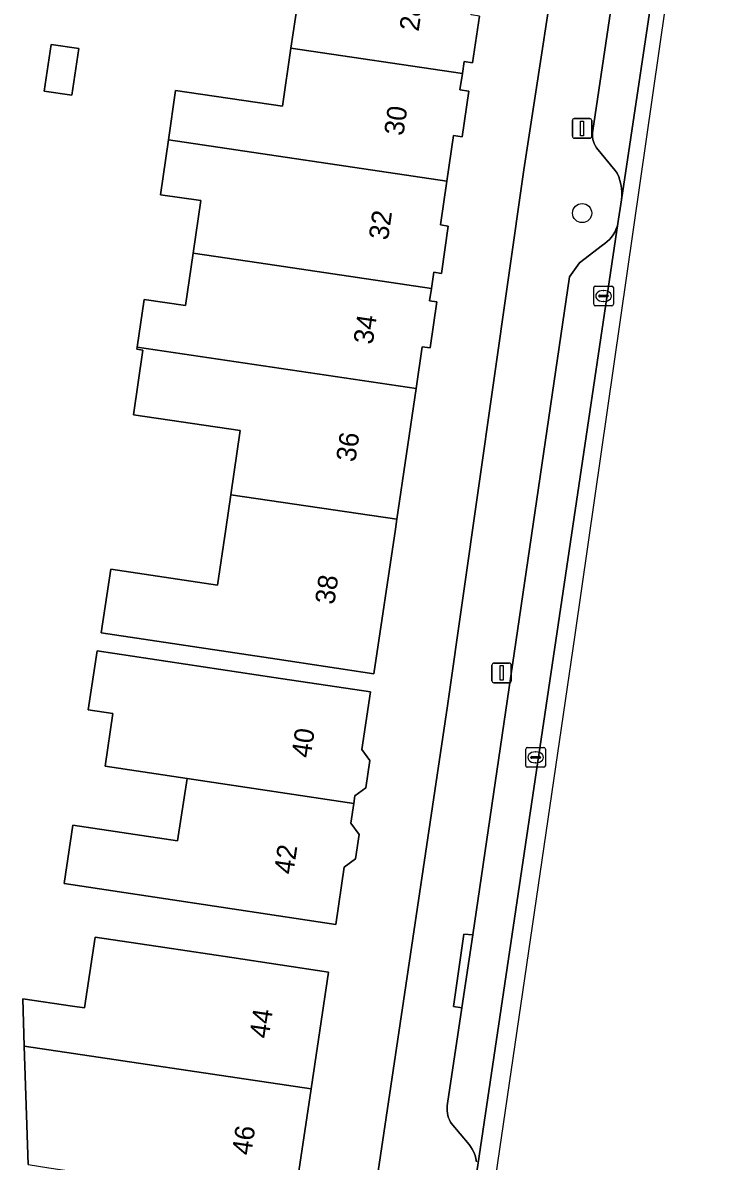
# Model space of a CAD drawing. Extents: x 161692 to 162379, y 380760 to 381678.
# Drawn here: x 162309.7 to 162344.9, y 381467.7 to 381525.9 of the extents above; entities that cross this region are included whole.
import ezdxf

# ---------------------------------------------------------------- set-up
doc = ezdxf.new("R2010")
doc.units = 0
for name, color, linetype in [('IMGEO_Boom', 7, 'Continuous'), ('IMGEO_Erf', 7, 'Continuous'), ('IMGEO_Kolk', 7, 'Continuous'), ('IMGEO_Lichtmast', 7, 'Continuous'), ('IMGEO_Pand', 7, 'Continuous'), ('IMGEO_Pand_nummerreeks', 7, 'Continuous'), ('IMGEO_Parkeervlak_open', 7, 'Continuous'), ('IMGEO_Rijbaan_lokaal_gesloten', 7, 'Continuous'), ('IMGEO_Voetpad_open', 7, 'Continuous')]:
    doc.layers.add(name, color=color, linetype=linetype)

msp = doc.modelspace()

# ---------------------------------------------------------------- linework, layer by layer
at = {"layer": 'IMGEO_Boom'}
msp.add_circle((162338.294, 381516.141), 0.489, dxfattribs=at)
at = {"layer": 'IMGEO_Erf'}
for points in [[(162325.748, 381452.933), (162331.415, 381490.978), (162335.31, 381518.353), (162339.507, 381545.608)], [(162333.052, 381526.203), (162332.703, 381523.82), (162332.271, 381523.883), (162332.181, 381523.268), (162332.058, 381522.433), (162332.508, 381522.367), (162332.167, 381520.036), (162331.729, 381520.1), (162331.389, 381517.775), (162331.061, 381515.538), (162331.461, 381515.48), (162331.106, 381513.058), (162330.716, 381513.115), (162330.596, 381512.296), (162330.503, 381511.662), (162330.879, 381511.607), (162330.534, 381509.252), (162330.135, 381509.31), (162329.821, 381507.187), (162328.832, 381500.504), (162328.757, 381500), (162327.663, 381492.613), (162322.719, 381493.355), (162313.743, 381494.702), (162314.232, 381497.962), (162319.673, 381497.146), (162320.095, 381500), (162320.355, 381501.758), (162320.84, 381505.038), (162315.379, 381505.839), (162315.863, 381509.141), (162315.552, 381509.186), (162315.568, 381509.295), (162315.925, 381511.73), (162318.038, 381511.42), (162318.43, 381514.096), (162318.826, 381516.777), (162316.758, 381517.08), (162317.168, 381519.879), (162317.537, 381522.393), (162322.991, 381521.594), (162323.426, 381524.563), (162323.771, 381526.915)], [(162310.009, 381467.544), (162309.812, 381473.603), (162309.733, 381476.019), (162312.275, 381475.638), (162312.882, 381475.547), (162313.424, 381479.163), (162316.982, 381478.629), (162320.402, 381478.116), (162325.346, 381477.375), (162324.451, 381471.409), (162323.566, 381465.512)]]:
    msp.add_lwpolyline(points, dxfattribs=at)
for points in [[(162310.83, 381522.37), (162311.179, 381524.753), (162312.588, 381524.546), (162312.238, 381522.164)], [(162313.077, 381490.774), (162313.529, 381493.782), (162322.544, 381492.43), (162327.488, 381491.688), (162327.047, 381488.75), (162327.461, 381488.19), (162327.251, 381486.793), (162326.694, 381486.382), (162326.634, 381485.981), (162326.485, 381484.987), (162326.91, 381484.412), (162326.722, 381483.154), (162326.148, 381482.73), (162325.71, 381479.814), (162320.766, 381480.556), (162311.847, 381481.894), (162312.295, 381484.881), (162317.642, 381484.079), (162318.12, 381487.263), (162313.932, 381487.894), (162314.337, 381490.585)]]:
    msp.add_lwpolyline(points, close=True, dxfattribs=at)
at = {"layer": 'IMGEO_Kolk'}
for p, q in [((162338.887, 381511.481), (162338.887, 381512.333)), ((162338.962, 381512.407), (162339.814, 381512.407)), ((162339.888, 381512.333), (162339.888, 381511.481)), ((162339.146, 381511.901), (162339.146, 381511.913)), ((162339.584, 381511.864), (162339.186, 381511.864)), ((162339.189, 381511.95), (162339.587, 381511.95)), ((162339.398, 381511.627), (162339.373, 381511.627)), ((162339.375, 381512.187), (162339.4, 381512.187)), ((162339.63, 381511.913), (162339.63, 381511.901)), ((162339.814, 381511.407), (162338.962, 381511.407)), ((162335.419, 381487.919), (162335.419, 381488.771)), ((162335.494, 381488.845), (162336.346, 381488.845)), ((162335.721, 381488.388), (162336.119, 381488.388)), ((162335.907, 381488.625), (162335.932, 381488.625)), ((162336.42, 381488.771), (162336.42, 381487.919)), ((162336.346, 381487.845), (162335.494, 381487.845)), ((162335.678, 381488.339), (162335.678, 381488.351)), ((162336.116, 381488.302), (162335.718, 381488.302)), ((162335.93, 381488.065), (162335.905, 381488.065)), ((162336.162, 381488.351), (162336.162, 381488.339))]:
    msp.add_line(p, q, dxfattribs=at)
for points in [[(162338.887, 381511.481), (162338.887, 381512.333)], [(162338.962, 381512.407), (162339.814, 381512.407)], [(162339.888, 381512.333), (162339.888, 381511.481)], [(162339.814, 381511.407), (162338.962, 381511.407)], [(162335.419, 381487.919), (162335.419, 381488.771)], [(162335.494, 381488.845), (162336.346, 381488.845)], [(162336.42, 381488.771), (162336.42, 381487.919)], [(162336.346, 381487.845), (162335.494, 381487.845)]]:
    msp.add_lwpolyline(points, dxfattribs=at)
for centre, radius, start, end in [((162338.964, 381512.331), 0.0765, 91.55205, 178.44795), ((162338.964, 381512.331), 0.0765, 91.55205, 178.44795), ((162339.812, 381512.331), 0.0765, 1.55205, 88.44795), ((162339.812, 381512.331), 0.0765, 1.55205, 88.44795), ((162339.186, 381511.91), 0.0403, 85.87752, 175.75265), ((162339.183, 381511.9), 0.0366, 178.93798, 274.71019), ((162339.587, 381511.907), 0.043, 264.86636, 352.45326), ((162339.591, 381511.912), 0.0386, 1.73085, 96.63898), ((162338.964, 381511.483), 0.0765, 181.55205, 268.44795), ((162338.964, 381511.483), 0.0765, 181.55205, 268.44795), ((162339.812, 381511.483), 0.0765, 271.55205, 358.44795), ((162339.812, 381511.483), 0.0765, 271.55205, 358.44795), ((162335.496, 381488.769), 0.0765, 91.55205, 178.44795), ((162335.496, 381488.769), 0.0765, 91.55205, 178.44795), ((162335.718, 381488.348), 0.0403, 85.87752, 175.75265), ((162336.123, 381488.35), 0.0386, 1.73085, 96.63898), ((162336.344, 381488.769), 0.0765, 1.55205, 88.44795), ((162336.344, 381488.769), 0.0765, 1.55205, 88.44795), ((162335.496, 381487.921), 0.0765, 181.55205, 268.44795), ((162335.496, 381487.921), 0.0765, 181.55205, 268.44795), ((162335.715, 381488.338), 0.0366, 178.93798, 274.71019), ((162336.119, 381488.345), 0.043, 264.86636, 352.45326), ((162336.344, 381487.921), 0.0765, 271.55205, 358.44795), ((162336.344, 381487.921), 0.0765, 271.55205, 358.44795)]:
    msp.add_arc(centre, radius, start, end, dxfattribs=at)
for centre, major_axis, ratio, start_param, end_param in [((162339.374, 381511.907), (-0.387, 0.002), 0.722429, 4.712389, 7.853982), ((162339.399, 381511.907), (-0.39, 0.002), 0.717154, 1.570796, 4.712389), ((162335.906, 381488.345), (-0.387, 0.002), 0.722429, 4.712389, 7.853982), ((162335.931, 381488.345), (-0.39, 0.002), 0.717154, 1.570796, 4.712389)]:
    msp.add_ellipse(centre, major_axis=major_axis, ratio=ratio, start_param=start_param, end_param=end_param, dxfattribs=at)
at = {"layer": 'IMGEO_Lichtmast'}
for p, q in [((162337.895, 381520.966), (162338.685, 381520.966)), ((162338.685, 381520.966), (162337.895, 381520.966)), ((162337.795, 381520.066), (162337.795, 381520.866)), ((162337.795, 381520.866), (162337.795, 381520.066)), ((162338.785, 381520.866), (162338.785, 381520.066)), ((162338.785, 381520.066), (162338.785, 381520.866)), ((162338.685, 381519.966), (162337.895, 381519.966)), ((162337.895, 381519.966), (162338.685, 381519.966)), ((162333.686, 381492.255), (162333.686, 381493.055)), ((162333.686, 381493.055), (162333.686, 381492.255)), ((162333.786, 381493.155), (162334.576, 381493.155)), ((162334.576, 381493.155), (162333.786, 381493.155)), ((162334.676, 381493.055), (162334.676, 381492.255)), ((162334.676, 381492.255), (162334.676, 381493.055)), ((162334.576, 381492.155), (162333.786, 381492.155)), ((162333.786, 381492.155), (162334.576, 381492.155))]:
    msp.add_line(p, q, dxfattribs=at)
for points in [[(162338.215, 381520.841), (162338.365, 381520.841), (162338.365, 381520.091), (162338.215, 381520.091), (162338.215, 381520.841)], [(162334.106, 381493.03), (162334.256, 381493.03), (162334.256, 381492.28), (162334.106, 381492.28), (162334.106, 381493.03)]]:
    msp.add_lwpolyline(points, dxfattribs=at)
for centre, start, end in [((162337.895, 381520.866), 90, 180), ((162337.895, 381520.866), 90, 180), ((162338.685, 381520.866), 0, 90), ((162338.685, 381520.866), 360, 90), ((162337.895, 381520.066), 180, 270), ((162337.895, 381520.066), 180, 270), ((162338.685, 381520.066), 270, 0), ((162338.685, 381520.066), 270, 0), ((162333.786, 381493.055), 90, 180), ((162333.786, 381493.055), 90, 180), ((162334.576, 381493.055), 0, 90), ((162334.576, 381493.055), 360, 90), ((162333.786, 381492.255), 180, 270), ((162333.786, 381492.255), 180, 270), ((162334.576, 381492.255), 270, 0), ((162334.576, 381492.255), 270, 0)]:
    msp.add_arc(centre, 0.1, start, end, dxfattribs=at)
at = {"layer": 'IMGEO_Pand'}
for points in [[(162318.736, 381530.623), (162318.31, 381527.716), (162323.771, 381526.915), (162323.426, 381524.563), (162332.181, 381523.268), (162332.271, 381523.883), (162332.703, 381523.82), (162333.052, 381526.203), (162332.633, 381526.265), (162332.963, 381528.518)], [(162310.83, 381522.37), (162312.238, 381522.164), (162312.588, 381524.546), (162311.179, 381524.753)], [(162317.168, 381519.879), (162331.389, 381517.775), (162331.729, 381520.1), (162332.167, 381520.036), (162332.508, 381522.367), (162332.058, 381522.433), (162332.181, 381523.268), (162323.426, 381524.563), (162322.991, 381521.594), (162317.537, 381522.393)], [(162331.389, 381517.775), (162317.168, 381519.879), (162316.758, 381517.08), (162318.826, 381516.777), (162318.43, 381514.096), (162321.783, 381513.6), (162330.596, 381512.296), (162330.716, 381513.115), (162331.106, 381513.058), (162331.461, 381515.48), (162331.061, 381515.538)], [(162330.596, 381512.296), (162321.783, 381513.6), (162318.43, 381514.096), (162318.038, 381511.42), (162315.925, 381511.73), (162315.568, 381509.295), (162329.821, 381507.187), (162330.135, 381509.31), (162330.534, 381509.252), (162330.879, 381511.607), (162330.503, 381511.662)], [(162328.832, 381500.504), (162329.821, 381507.187), (162315.568, 381509.295), (162315.552, 381509.186), (162315.863, 381509.141), (162315.379, 381505.839), (162320.84, 381505.038), (162320.355, 381501.758)], [(162328.832, 381500.504), (162320.355, 381501.758), (162320.095, 381500), (162319.673, 381497.146), (162314.232, 381497.962), (162313.743, 381494.702), (162322.719, 381493.355), (162327.663, 381492.613), (162328.757, 381500)], [(162313.077, 381490.774), (162314.337, 381490.585), (162313.932, 381487.894), (162318.12, 381487.263), (162326.634, 381485.981), (162326.694, 381486.382), (162327.251, 381486.793), (162327.461, 381488.19), (162327.047, 381488.75), (162327.488, 381491.688), (162322.544, 381492.43), (162313.529, 381493.782)], [(162318.12, 381487.263), (162317.642, 381484.079), (162312.295, 381484.881), (162311.847, 381481.894), (162320.766, 381480.556), (162325.71, 381479.814), (162326.148, 381482.73), (162326.722, 381483.154), (162326.91, 381484.412), (162326.485, 381484.987), (162326.634, 381485.981)], [(162325.346, 381477.375), (162320.402, 381478.116), (162316.982, 381478.629), (162313.424, 381479.163), (162312.882, 381475.547), (162312.275, 381475.638), (162309.733, 381476.019), (162309.812, 381473.603), (162324.451, 381471.409)], [(162324.451, 381471.409), (162309.812, 381473.603), (162310.009, 381467.544), (162311.067, 381467.385), (162315.118, 381466.778), (162315.477, 381466.724), (162323.566, 381465.512)]]:
    msp.add_lwpolyline(points, close=True, dxfattribs=at)
at = {"layer": 'IMGEO_Parkeervlak_open'}
for points in [[(162341.809, 381540.273), (162338.834, 381520.358), (162338.822, 381520.245), (162338.82, 381520.131), (162338.829, 381520.018), (162338.847, 381519.906), (162338.875, 381519.796), (162338.913, 381519.688), (162338.961, 381519.585), (162339.021, 381519.481), (162339.989, 381518.324), (162340.076, 381518.172), (162340.161, 381517.991), (162340.228, 381517.803), (162340.279, 381517.61), (162340.313, 381517.413), (162340.328, 381517.213), (162340.326, 381517.014), (162340.306, 381516.815), (162344.228, 381542.983)], [(162332.914, 381467.179), (162340.124, 381515.617), (162340.12, 381515.596), (162340.078, 381515.448), (162340.024, 381515.304), (162339.957, 381515.165), (162339.878, 381515.033), (162339.788, 381514.909), (162339.686, 381514.793), (162339.575, 381514.687), (162339.455, 381514.591), (162339.327, 381514.506), (162338.153, 381513.601), (162337.656, 381512.892), (162332.707, 381479.282), (162332.153, 381475.544), (162331.427, 381470.66), (162331.408, 381470.54), (162331.399, 381470.419), (162331.401, 381470.297), (162331.414, 381470.176), (162331.438, 381470.057), (162331.473, 381469.94), (162331.517, 381469.827), (162331.572, 381469.718), (162331.609, 381469.656), (162332.523, 381468.578), (162332.598, 381468.475), (162332.687, 381468.33), (162332.763, 381468.177), (162332.825, 381468.019), (162332.873, 381467.855), (162332.906, 381467.688)]]:
    msp.add_lwpolyline(points, dxfattribs=at)
at = {"layer": 'IMGEO_Rijbaan_lokaal_gesloten'}
msp.add_lwpolyline([(162321.057, 381379.295), (162337.941, 381494.596), (162344.886, 381542.888), (162344.886, 381542.888), (162344.228, 381542.983), (162340.306, 381516.815), (162340.124, 381515.617), (162332.914, 381467.179), (162332.879, 381466.856), (162326.013, 381420.755), (162325.888, 381419.979), (162321.945, 381393.419), (162321.873, 381392.934), (162319.991, 381380.153), (162319.874, 381379.448)], close=True, dxfattribs=at)
at = {"layer": 'IMGEO_Voetpad_open'}
for points in [[(162340.644, 381550.691), (162338.615, 381551.039), (162338.966, 381546.521), (162339.507, 381545.608), (162335.31, 381518.353), (162331.415, 381490.978), (162325.748, 381452.933), (162325.546, 381451.579), (162323.434, 381437.398), (162320.776, 381419.968), (162320.616, 381418.921), (162318.647, 381406.007), (162314.36, 381376.395), (162314.179, 381372.508)], [(162332.906, 381467.688), (162332.873, 381467.855), (162332.825, 381468.019), (162332.763, 381468.177), (162332.687, 381468.33), (162332.598, 381468.475), (162332.523, 381468.578), (162331.609, 381469.656), (162331.572, 381469.718), (162331.517, 381469.827), (162331.473, 381469.94), (162331.438, 381470.057), (162331.414, 381470.176), (162331.401, 381470.297), (162331.399, 381470.419), (162331.408, 381470.54), (162331.427, 381470.66), (162332.153, 381475.544), (162331.728, 381475.622), (162332.259, 381479.32), (162332.707, 381479.282), (162337.656, 381512.892), (162338.153, 381513.601), (162339.327, 381514.506), (162339.455, 381514.591), (162339.575, 381514.687), (162339.686, 381514.793), (162339.788, 381514.909), (162339.878, 381515.033), (162339.957, 381515.165), (162340.024, 381515.304), (162340.078, 381515.448), (162340.12, 381515.596), (162340.124, 381515.617), (162340.306, 381516.815), (162340.326, 381517.014), (162340.328, 381517.213), (162340.313, 381517.413), (162340.279, 381517.61), (162340.228, 381517.803), (162340.161, 381517.991), (162340.076, 381518.172), (162339.989, 381518.324), (162339.021, 381519.481), (162338.961, 381519.585), (162338.913, 381519.688), (162338.875, 381519.796), (162338.847, 381519.906), (162338.829, 381520.018), (162338.82, 381520.131), (162338.822, 381520.245), (162338.834, 381520.358), (162341.809, 381540.273)]]:
    msp.add_lwpolyline(points, dxfattribs=at)
msp.add_lwpolyline([(162332.153, 381475.544), (162332.707, 381479.282), (162332.259, 381479.32), (162331.728, 381475.622)], close=True, dxfattribs=at)

# ---------------------------------------------------------------- texts
at = {"layer": 'IMGEO_Pand_nummerreeks'}
for s, rotation, p in [('28', 81.65486, (162329.944, 381525.388)), ('30', 81.65486, (162329.163, 381520.059)), ('32', 81.65222, (162328.38, 381514.724)), ('34', 81.65222, (162327.598, 381509.399)), ('36', 81.58061, (162326.712, 381503.397)), ('38', 81.57615, (162325.634, 381496.113)), ('40', 81.48606, (162324.429, 381488.278)), ('42', 81.48386, (162323.539, 381482.335)), ('44', 81.46887, (162322.284, 381473.95)), ('46', 81.46887, (162321.389, 381467.988))]:
    msp.add_text(s, height=1, rotation=rotation, dxfattribs=at).set_placement(p)

doc.saveas('drawing.dxf')
